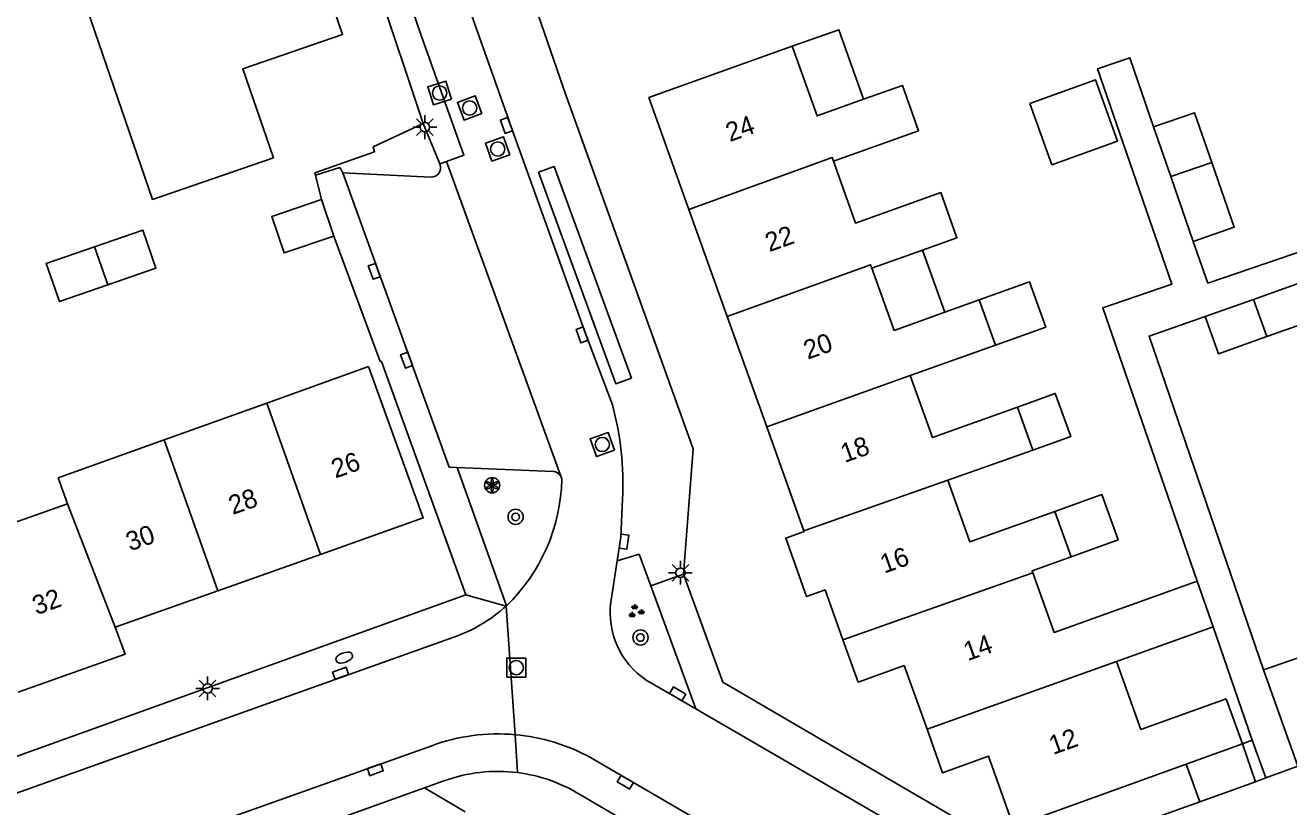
# Model space of a CAD drawing. Extents: x 136000 to 138005, y 398500 to 400500.
# Drawn here: x 137786.5 to 137853, y 400173.4 to 400214.6 of the extents above; entities that cross this region are included whole.
import ezdxf

# ---------------------------------------------------------------- set-up
doc = ezdxf.new("R2010")
doc.units = 0
for name, color, linetype in [('gg-afsc-erfafscheiding', 7, 'Continuous'), ('gg-afsc-hekwerk', 7, 'Continuous'), ('gg-anno-huisnummerreeks BGT', 7, 'Continuous'), ('gg-bbg-bijgebouw', 7, 'Continuous'), ('gg-bbg-gedigitaliseerde bebouwing', 7, 'Continuous'), ('gg-bbg-gedigitaliseerde bijgebouw', 7, 'Continuous'), ('gg-bbg-hoofdgebouw', 7, 'Continuous'), ('gg-bbg-luifel en loopbrug', 7, 'Continuous'), ('gg-bbg-tussenscheiding', 7, 'Continuous'), ('gg-knt-verharding', 7, 'Continuous'), ('gg-knt-verharding nz', 7, 'Continuous'), ('gt-grn-weggrens', 7, 'Continuous'), ('gt-symb-boom', 7, 'Continuous'), ('gt-symb-brandkraan', 7, 'Continuous'), ('gt-symb-groenvak', 7, 'Continuous'), ('gt-symb-kolk', 7, 'Continuous'), ('gt-symb-lichtmast', 7, 'Continuous'), ('gt-symb-rioolschacht', 7, 'Continuous'), ('gt-symb-solitaire heester', 7, 'Continuous')]:
    doc.layers.add(name, color=color, linetype=linetype)

# ---------------------------------------------------------------- blocks, each defined once
blk = doc.blocks.new('gt0-KOLK')
at = {"layer": 'gt-symb-kolk'}
blk.add_lwpolyline([(0, 0), (0.375, 0), (0.375, 0.4), (-0.375, 0.4), (-0.375, 0), (0, 0)], dxfattribs=at)
blk = doc.blocks.new('gt0-BOOM')
at = {"layer": 'gt-symb-boom'}
for radius in [0.4, 0.2]:
    blk.add_circle((0, 0), radius, dxfattribs=at)
blk = doc.blocks.new('gt0-GRVAK')
at = {"layer": 'gt-symb-groenvak'}
for p, q in [((-0.11, 0.189), (-0.228, 0.24)), ((-0.182, 0.153), (0.088, 0.153)), ((-0.091, 0.211), (-0.156, 0.322)), ((-0.047, 0.214), (-0.047, 0.393)), ((-0.004, 0.211), (0.061, 0.322)), ((0.015, 0.189), (0.133, 0.24)), ((0.262, -0.052), (0.197, 0.059)), ((0.305, -0.049), (0.305, 0.13)), ((0.349, -0.052), (0.414, 0.059)), ((-0.245, -0.228), (-0.363, -0.177)), ((-0.318, -0.264), (-0.047, -0.264)), ((-0.226, -0.206), (-0.291, -0.095)), ((-0.183, -0.203), (-0.183, -0.024)), ((-0.139, -0.206), (-0.074, -0.095)), ((-0.12, -0.228), (-0.002, -0.177)), ((0.243, -0.074), (0.125, -0.023)), ((0.17, -0.11), (0.441, -0.11)), ((0.368, -0.074), (0.486, -0.023))]:
    blk.add_line(p, q, dxfattribs=at)
blk = doc.blocks.new('gt0-LMAST')
at = {"layer": 'gt-symb-lichtmast'}
for p, q in [((-0.182, 0.173), (-0.447, 0.438)), ((-0.005, 0.246), (-0.005, 0.621)), ((0.172, 0.173), (0.437, 0.438)), ((-0.255, -0.004), (-0.63, -0.004)), ((-0.182, -0.181), (-0.447, -0.446)), ((-0.005, -0.254), (-0.005, -0.629)), ((0.437, -0.446), (0.172, -0.181)), ((0.245, -0.004), (0.62, -0.004))]:
    blk.add_line(p, q, dxfattribs=at)
blk.add_circle((-0.005, -0.004), 0.25, dxfattribs=at)
blk = doc.blocks.new('gt0-RS')
at = {"layer": 'gt-symb-rioolschacht'}
blk.add_lwpolyline([(-0.5, -0.5), (0.5, -0.5), (0.5, 0.5), (-0.5, 0.5)], close=True, dxfattribs=at)
blk.add_circle((0, 0), 0.375, dxfattribs=at)
blk = doc.blocks.new('gt0-SH')
at = {"layer": 'gt-symb-solitaire heester'}
blk.add_circle((0, 0), 0.4, dxfattribs=at)
for centre, start, end in [((-0.346, 0.2), 270, 30), ((-0.346, -0.2), 330, 90), ((0, 0.4), 210, 330), ((0.346, 0.2), 150, 270), ((0.346, -0.2), 90, 210), ((0, -0.4), 30, 150)]:
    blk.add_arc(centre, 0.4, start, end, dxfattribs=at)
blk = doc.blocks.new('gt0-BR')
at = {"layer": 'gt-symb-brandkraan'}
for centre, radius, start, end in [((-0.244, 0), 0.206, 107.56694, 252.43307), ((0.599, -2.664), 3, 106.89205, 107.56694), ((0, -0.691), 0.938, 73.10799, 106.89205), ((-0.599, -2.664), 3, 72.43309, 73.10799), ((0.244, 0), 0.206, 287.56695, 72.43309), ((0.599, 2.664), 3, 252.43307, 253.10797), ((0, 0.691), 0.938, 253.10797, 286.89206), ((-0.599, 2.664), 3, 286.89206, 287.56695)]:
    blk.add_arc(centre, radius, start, end, dxfattribs=at)

msp = doc.modelspace()

# ---------------------------------------------------------------- linework, layer by layer
at = {"layer": 'gg-afsc-erfafscheiding'}
for p, q in [((137802.71, 400203.46), (137805.146, 400196.844)), ((137851.09, 400176.9), (137849.028, 400182.865)), ((137807.484, 400174.383), (137800.83, 400172)), ((137809.63, 400173.13), (137807.484, 400174.383))]:
    msp.add_line(p, q, dxfattribs=at)
for points in [[(137848.197, 400185.271), (137843.219, 400199.673), (137846.854, 400200.929), (137842.936, 400212.266), (137844.64, 400212.855), (137845.899, 400209.212)], [(137863.114, 400205.872), (137848.745, 400200.979), (137847.984, 400203.18)], [(137851.682, 400180.608), (137845.656, 400198.195), (137848.616, 400199.218)]]:
    msp.add_lwpolyline(points, dxfattribs=at)
at = {"layer": 'gg-afsc-hekwerk'}
msp.add_line((137802.06, 400205.38), (137801.747, 400206.666), dxfattribs=at)
msp.add_lwpolyline([(137801.747, 400206.666), (137801.715, 400206.799), (137804.857, 400207.9), (137804.794, 400208.163), (137807.416, 400209.386)], dxfattribs=at)
at = {"layer": 'gg-bbg-bijgebouw'}
msp.add_line((137802.06, 400205.38), (137802.71, 400203.46), dxfattribs=at)
at = {"layer": 'gg-bbg-gedigitaliseerde bebouwing'}
for p, q in [((137819.31, 400210.76), (137826.863, 400213.46)), ((137833.724, 400202.719), (137831.052, 400201.762)), ((137834.896, 400199.447), (137836.709, 400200.096)), ((137836.709, 400200.096), (137837.561, 400197.717)), ((137837.561, 400197.717), (137833.076, 400196.11)), ((137804.54, 400196.58), (137799.181, 400194.657)), ((137799.181, 400194.657), (137793.778, 400192.719)), ((137838.73, 400194.454), (137839.542, 400192.186)), ((137793.778, 400192.719), (137788.193, 400190.715)), ((137835.05, 400190.599), (137839.542, 400192.186)), ((137788.676, 400189.358), (137788.193, 400190.715)), ((137783.241, 400187.421), (137788.676, 400189.358)), ((137840.7, 400188.952), (137841.555, 400186.564)), ((137849.028, 400182.865), (137848.197, 400185.271)), ((137849.028, 400182.865), (137843.945, 400181.044)), ((137857.242, 400182.535), (137851.682, 400180.608))]:
    msp.add_line(p, q, dxfattribs=at)
for points in [[(137826.863, 400213.46), (137828.174, 400209.794), (137830.619, 400210.668)], [(137830.619, 400210.668), (137832.662, 400211.399), (137833.517, 400209.01), (137829.032, 400207.404)], [(137829.032, 400207.404), (137830.2, 400204.141), (137834.686, 400205.747), (137835.538, 400203.368), (137833.724, 400202.719)], [(137831.052, 400201.762), (137832.224, 400198.49), (137834.896, 400199.447)], [(137833.076, 400196.11), (137834.244, 400192.847), (137838.73, 400194.454)], [(137835.05, 400190.599), (137836.214, 400187.346), (137840.7, 400188.952)], [(137841.555, 400186.564), (137839.496, 400185.827), (137839.536, 400185.714)], [(137839.536, 400185.714), (137840.661, 400182.573), (137848.197, 400185.271)], [(137843.945, 400181.044), (137845.225, 400177.47), (137849.72, 400179.08)]]:
    msp.add_lwpolyline(points, dxfattribs=at)
at = {"layer": 'gg-bbg-gedigitaliseerde bijgebouw'}
for p, q in [((137846.801, 400206.604), (137845.899, 400209.212)), ((137847.984, 400203.18), (137846.801, 400206.604)), ((137853.71, 400201.028), (137851.163, 400200.123)), ((137851.163, 400200.123), (137848.616, 400199.218)), ((137850.58, 400176.7), (137851.266, 400174.715)), ((137847.617, 400175.634), (137848.328, 400173.659)), ((137848.328, 400173.659), (137851.266, 400174.715))]:
    msp.add_line(p, q, dxfattribs=at)
for points in [[(137839.385, 400210.447), (137840.542, 400207.218), (137843.996, 400208.455), (137842.839, 400211.684), (137839.385, 400210.447)], [(137845.899, 400209.212), (137848.059, 400209.958), (137848.963, 400207.342)], [(137848.963, 400207.342), (137850.144, 400203.926), (137847.984, 400203.18)], [(137802.71, 400203.46), (137800.096, 400202.576), (137799.446, 400204.496), (137802.06, 400205.38)], [(137790.8, 400200.887), (137793.344, 400201.769), (137792.649, 400203.775), (137790.105, 400202.893)], [(137790.105, 400202.893), (137787.56, 400202.01), (137788.256, 400200.004), (137790.8, 400200.887)], [(137851.858, 400198.166), (137854.405, 400199.07), (137853.71, 400201.028)], [(137848.616, 400199.218), (137849.311, 400197.261), (137851.858, 400198.166)]]:
    msp.add_lwpolyline(points, dxfattribs=at)
at = {"layer": 'gg-bbg-hoofdgebouw'}
for p, q in [((137819.31, 400210.76), (137821.419, 400204.865)), ((137821.419, 400204.865), (137823.44, 400199.217)), ((137823.44, 400199.217), (137825.519, 400193.407)), ((137825.519, 400193.407), (137827.48, 400187.925)), ((137802.01, 400186.69), (137796.6, 400184.77)), ((137796.6, 400184.77), (137791.19, 400182.85)), ((137828.591, 400184.82), (137829.533, 400182.187)), ((137853.5, 400175.535), (137851.682, 400180.608)), ((137849.72, 400179.08), (137850.58, 400176.7))]:
    msp.add_line(p, q, dxfattribs=at)
for points in [[(137801.156, 400219.989), (137803.177, 400214.075), (137797.916, 400212.277), (137799.534, 400207.579)], [(137789.531, 400215.988), (137793.169, 400205.393), (137799.534, 400207.579)], [(137804.54, 400196.58), (137807.42, 400188.61), (137802.01, 400186.69)], [(137827.48, 400187.925), (137827.494, 400187.887), (137826.523, 400187.545), (137827.607, 400184.467), (137828.591, 400184.82)], [(137791.19, 400182.85), (137791.72, 400181.43), (137786.09, 400179.425)], [(137829.533, 400182.187), (137830.33, 400179.96), (137832.76, 400180.83), (137833.96, 400177.473)], [(137833.96, 400177.473), (137834.78, 400175.18), (137837.2, 400176.06), (137838.52, 400172.36), (137847.617, 400175.634)]]:
    msp.add_lwpolyline(points, dxfattribs=at)
at = {"layer": 'gg-bbg-luifel en loopbrug'}
msp.add_line((137833.724, 400202.719), (137834.896, 400199.447), dxfattribs=at)
for points in [[(137830.619, 400210.668), (137829.308, 400214.334), (137826.863, 400213.46)], [(137837.561, 400197.717), (137840.213, 400198.667), (137839.361, 400201.046), (137836.709, 400200.096)], [(137838.73, 400194.454), (137840.719, 400195.166), (137841.531, 400192.899), (137839.542, 400192.186)], [(137840.7, 400188.952), (137843.172, 400189.837), (137844.026, 400187.449), (137841.555, 400186.564)]]:
    msp.add_lwpolyline(points, dxfattribs=at)
at = {"layer": 'gg-bbg-tussenscheiding'}
for p, q in [((137848.963, 400207.342), (137846.801, 400206.604)), ((137790.105, 400202.893), (137790.8, 400200.887)), ((137851.163, 400200.123), (137851.858, 400198.166)), ((137825.519, 400193.407), (137833.076, 400196.11)), ((137802.01, 400186.69), (137799.181, 400194.657)), ((137796.6, 400184.77), (137793.778, 400192.719)), ((137827.48, 400187.925), (137835.05, 400190.599)), ((137791.19, 400182.85), (137788.676, 400189.358)), ((137829.533, 400182.187), (137839.536, 400185.714)), ((137833.96, 400177.473), (137843.945, 400181.044)), ((137847.617, 400175.634), (137850.58, 400176.7))]:
    msp.add_line(p, q, dxfattribs=at)
for points in [[(137829.032, 400207.404), (137828.965, 400207.592), (137821.419, 400204.865)], [(137831.052, 400201.762), (137830.985, 400201.95), (137823.44, 400199.217)]]:
    msp.add_lwpolyline(points, dxfattribs=at)
at = {"layer": 'gg-knt-verharding'}
for p, q in [((137808.291, 400207.265), (137807.416, 400209.386)), ((137803.192, 400206.793), (137807.817, 400206.561)), ((137814.26, 400191.065), (137809.202, 400191.268)), ((137811.803, 400183.983), (137809.202, 400191.268)), ((137814.722, 400190.656), (137814.669, 400190.803)), ((137817.642, 400186.347), (137817.305, 400184.177)), ((137817.642, 400186.347), (137818.806, 400186.708)), ((137818.806, 400186.708), (137819.417, 400185.031)), ((137821.129, 400185.655), (137819.417, 400185.031)), ((137819.417, 400185.031), (137821.778, 400178.555)), ((137780.676, 400174.141), (137809.666, 400184.552)), ((137809.03, 400182.33), (137747.709, 400160.46)), ((137821.778, 400178.555), (137819.168, 400180.071)), ((137821.778, 400178.555), (137839.283, 400168.389)), ((137807.87, 400176.61), (137734.711, 400150.57)), ((137850.58, 400176.7), (137851.09, 400176.9)), ((137851.81, 400174.91), (137851.09, 400176.9)), ((137807.484, 400174.383), (137808.501, 400174.751)), ((137851.266, 400174.715), (137851.81, 400174.91)), ((137815.71, 400174.02), (137841.13, 400159.2))]:
    msp.add_line(p, q, dxfattribs=at)
for points in [[(137793.961, 400255.773), (137800.095, 400231.332), (137807.416, 400209.386)], [(137821.129, 400185.655), (137821.641, 400192.243), (137814.951, 400210.845), (137806.915, 400234.131), (137805.785, 400233.752), (137805.743, 400233.914)], [(137801.747, 400206.666), (137803.024, 400207.071), (137803.192, 400206.793)], [(137813.497, 400206.819), (137814.326, 400207.118), (137818.399, 400195.975), (137817.57, 400195.676), (137813.497, 400206.819)], [(137809.202, 400191.268), (137808.79, 400191.279), (137803.192, 400206.793)], [(137805.146, 400196.844), (137805.227, 400196.852), (137809.666, 400184.552)], [(137817.918, 400189.607), (137817.828, 400187.605), (137817.642, 400186.347)], [(137821.129, 400185.655), (137823.2, 400179.95), (137839.45, 400170.47), (137848.328, 400173.659)], [(137843.24, 400160.731), (137842.44, 400161.18), (137840.52, 400162), (137837.86, 400163.38), (137816.237, 400175.981)]]:
    msp.add_lwpolyline(points, dxfattribs=at)
for centre, radius, start, end in [((137807.839, 400207.058), 0.497, 267.42346, 24.67213), ((137802.358, 400190.446), 15.583, 356.91449, 15.33202), ((137814.224, 400190.559), 0.508, 28.77812, 85.9357), ((137805.205, 400190.844), 9.519, 313.87971, 358.86784), ((137806.485, 400189.753), 7.848, 288.92448, 312.49417), ((137821.529, 400183.618), 4.261, 172.45788, 236.35221), ((137811.359, 400167.089), 10.141, 84.89339, 110.12667), ((137811.367, 400167.099), 10.13, 61.26274, 84.92927), ((137811.354, 400166.994), 8.265, 82.80589, 110.19464), ((137811.359, 400166.995), 8.263, 58.22465, 82.83754)]:
    msp.add_arc(centre, radius, start, end, dxfattribs=at)
at = {"layer": 'gg-knt-verharding nz'}
for p, q in [((137808.641, 400207.393), (137808.291, 400207.265)), ((137814.669, 400190.803), (137808.641, 400207.393)), ((137815.978, 400198.321), (137817.386, 400194.566))]:
    msp.add_line(p, q, dxfattribs=at)
for points in [[(137793.59, 400257.576), (137794.419, 400257.679), (137801.141, 400232.16), (137807.295, 400214.088), (137809.562, 400207.72), (137808.641, 400207.393)], [(137809.768, 400215.653), (137811.915, 400209.614), (137811.996, 400209.354), (137815.978, 400198.321)]]:
    msp.add_lwpolyline(points, dxfattribs=at)
at = {"layer": 'gt-grn-weggrens'}
for p, q in [((137809.666, 400184.552), (137811.786, 400183.967)), ((137811.786, 400183.967), (137811.803, 400183.983)), ((137812.262, 400177.189), (137811.786, 400183.967)), ((137812.262, 400177.189), (137812.389, 400175.194)), ((137851.81, 400174.91), (137853.5, 400175.535))]:
    msp.add_line(p, q, dxfattribs=at)

# ---------------------------------------------------------------- block references
at = {"layer": 'gt-symb-boom'}
for p in [(137812.289, 400188.665), (137818.865, 400182.31)]:
    msp.add_blockref('gt0-BOOM', p, dxfattribs=at)
at = {"layer": 'gt-symb-brandkraan', "rotation": 19.44956876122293}
msp.add_blockref('gt0-BR', (137803.261, 400181.252), dxfattribs=at)
at = {"layer": 'gt-symb-groenvak'}
msp.add_blockref('gt0-GRVAK', (137818.61, 400183.68), dxfattribs=at)
at = {"layer": 'gt-symb-kolk'}
for p, rotation in [((137811.996, 400209.354), 109.84382850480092), ((137805.033, 400201.67), 109.76455823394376), ((137815.978, 400198.321), 110.13478809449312), ((137806.731, 400196.985), 109.92036463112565), ((137817.798, 400187.389), -97.892731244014), ((137803.138, 400180.237), 19.576725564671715), ((137820.722, 400179.171), -30.25643716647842), ((137804.967, 400175.155), 19.57672556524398), ((137817.968, 400174.51), -30.25643716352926)]:
    msp.add_blockref('gt0-KOLK', p, dxfattribs=dict(at, rotation=rotation))
at = {"layer": 'gt-symb-lichtmast'}
for p in [(137807.514, 400209.202), (137820.975, 400185.725), (137796.069, 400179.632)]:
    msp.add_blockref('gt0-LMAST', p, dxfattribs=at)
at = {"layer": 'gt-symb-rioolschacht'}
for p, rotation in [((137808.289, 400210.997), 108.14403207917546), ((137809.866, 400210.207), 110.4436525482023), ((137811.349, 400208.046), 109.38944985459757), ((137816.855, 400192.48), 109.64459619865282)]:
    msp.add_blockref('gt0-RS', p, dxfattribs=dict(at, rotation=rotation))
msp.add_blockref('gt0-RS', (137812.322, 400180.725), dxfattribs=at)
at = {"layer": 'gt-symb-solitaire heester'}
msp.add_blockref('gt0-SH', (137811.055, 400190.332), dxfattribs=at)

# ---------------------------------------------------------------- texts
at = {"layer": 'gg-anno-huisnummerreeks BGT'}
for s, rotation, p in [('24', 19.7, (137823.574, 400208.409)), ('22', 19.7, (137825.65, 400202.607)), ('20', 19.7, (137827.677, 400196.943)), ('18', 19.7, (137829.623, 400191.503)), ('26', 19.5, (137802.796, 400190.684)), ('28', 19.5, (137797.386, 400188.764)), ('30', 19.5, (137791.976, 400186.844)), ('16', 19.7, (137831.71, 400185.671)), ('32', 19.6, (137787.048, 400183.481)), ('14', 19.7, (137836.1, 400181.061)), ('12', 19.6, (137840.6, 400176.12))]:
    msp.add_text(s, height=1, rotation=rotation, dxfattribs=at).set_placement(p)

doc.saveas('drawing.dxf')
